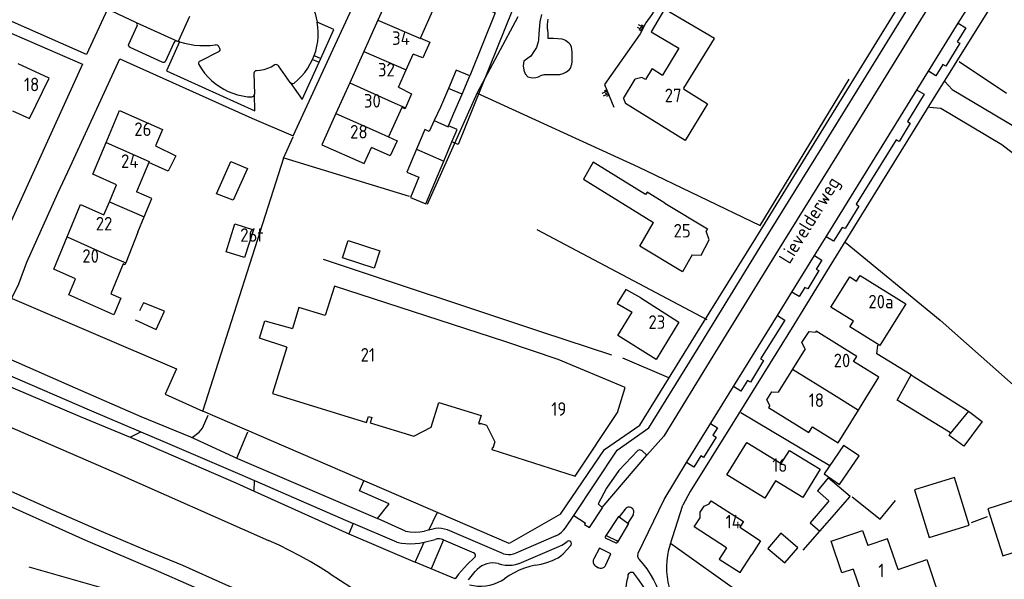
# Model space of a CAD drawing. Header units: metres. Extents: x 226218 to 240385, y 439369 to 449677.
# Tile 262 of 353: x 236493 to 236675, y 445084 to 445187. Entities that reach past the tile are written whole.
import ezdxf

# ---------------------------------------------------------------- set-up
doc = ezdxf.new("R2010")
doc.units = ezdxf.units.M
doc.header["$MEASUREMENT"] = 0
for name, color, linetype in [('BIJGEBOUW', 4, 'Continuous'), ('DAKRAND', 4, 'Continuous'), ('DAKRAND-BYG', 4, 'Continuous'), ('HEG', 253, 'Continuous'), ('HEK', 253, 'Continuous'), ('HOOFDGEBOUW', 4, 'Continuous'), ('HUISNUMMER', 253, 'Continuous'), ('KANTVERH', 253, 'Continuous'), ('KANTWATER', 153, 'Continuous'), ('MUUR', 253, 'Continuous'), ('OVLIJNOBJ', 253, 'Continuous'), ('RASTER', 253, 'Continuous'), ('STRAATNAAM', 253, 'Continuous'), ('TALUD', 253, 'Continuous'), ('TUSSENMUUR', 253, 'Continuous')]:
    doc.layers.add(name, color=color, linetype=linetype)
doc.styles.get("Standard").update_dxf_attribs({"font": 'iso.shx'})

# ---------------------------------------------------------------- blocks, each defined once
blk = doc.blocks.new('TA', base_point=(75009.5, 300012))
for p, q in [((75009.5, 300012.5), (75010, 300012.5)), ((75009.5, 300012.25), (75010.5, 300012.25)), ((75009.5, 300012), (75010, 300012)), ((75009.5, 300011.75), (75010.5, 300011.75)), ((75009.5, 300011.5), (75010, 300011.5))]:
    blk.add_line(p, q)

msp = doc.modelspace()

# ---------------------------------------------------------------- linework, layer by layer
at = {"layer": 'BIJGEBOUW'}
for p, q in [((236572.55, 445174.33), (236571.06, 445170.84)), ((236573.56, 445169.77), (236575.05, 445173.24))]:
    msp.add_line(p, q, dxfattribs=at)
for points in [[(236575.05, 445173.24), (236576.5, 445176.65), (236574, 445177.72), (236572.55, 445174.33)], [(236668.65, 445093.63), (236665.96, 445102.46), (236658.56, 445100.2), (236661.25, 445091.38), (236668.65, 445093.63)]]:
    msp.add_lwpolyline(points, dxfattribs=at)
at = {"layer": 'DAKRAND'}
for p, q in [((236604.85, 445172.47), (236605.23, 445171.57)), ((236515.23, 445147.77), (236512.97, 445142.09)), ((236648.24, 445114.93), (236649.56, 445117.1)), ((236646.84, 445112.63), (236648.24, 445114.93)), ((236643.18, 445090.69), (236647.75, 445092.26))]:
    msp.add_line(p, q, dxfattribs=at)
for points in [[(236615.99, 445174.37), (236621.68, 445183.53), (236612.41, 445188.98), (236609.98, 445184.77), (236615.04, 445181.75), (236612.05, 445176.81)], [(236567.36, 445183.6), (236569.08, 445182.85), (236567.8, 445179.96), (236566.06, 445180.69)], [(236610.12, 445178.01), (236608.89, 445175.99), (236608.25, 445176.36), (236607.03, 445176.04)], [(236563.32, 445174.57), (236565.71, 445173.36), (236564.62, 445170.76)], [(236564.62, 445170.76), (236564.55, 445170.59), (236563.96, 445170.8), (236561.5, 445165.4)], [(236561.5, 445165.4), (236561.48, 445165.37), (236563.08, 445164.63), (236561.76, 445161.86), (236558.32, 445163.4)], [(236518.5, 445163.71), (236522.21, 445161.85), (236520.83, 445159.05), (236517.23, 445160.64)], [(236612.47, 445153.14), (236609.24, 445155.19), (236608.92, 445154.71), (236599.28, 445160.69), (236597.48, 445157.54), (236610.37, 445149.54)], [(236617.55, 445143.6), (236619.19, 445143.56), (236620.69, 445146.39), (236620.11, 445147.99)], [(236512.97, 445142.09), (236512.84, 445141.76), (236512.51, 445141.9), (236510.24, 445136.39)], [(236608.04, 445135.62), (236605.26, 445137.2), (236603.67, 445134.59), (236606.43, 445132.99)], [(236542.7, 445126.56), (236537.68, 445128.23), (236538.67, 445131.4), (236543.77, 445130)], [(236638.38, 445126.23), (236637.75, 445127.39), (236639.1, 445129.45), (236640.31, 445129.32)], [(236631.87, 445115.74), (236631.29, 445116.84), (236632.22, 445118.27), (236633.42, 445118.24)], [(236619, 445095), (236619.02, 445096.04), (236619.74, 445097.16), (236620.69, 445097.61)], [(236647.75, 445092.26), (236648.98, 445092.67), (236649.93, 445089.89)], [(236647.23, 445085.54), (236645.17, 445084.84), (236643.18, 445090.69)], [(236623.86, 445089.48), (236622.51, 445087.4), (236626.37, 445084.91), (236628.54, 445088.26)]]:
    msp.add_lwpolyline(points, dxfattribs=at)
at = {"layer": 'DAKRAND-BYG'}
for p, q in [((236571.06, 445170.84), (236569.93, 445168.38)), ((236572.55, 445167.43), (236573.56, 445169.77)), ((236571.68, 445160.92), (236573.17, 445164.44)), ((236657.93, 445121.4), (236658.53, 445121.03)), ((236640.65, 445099.99), (236642.74, 445098.18)), ((236642.74, 445098.18), (236642.54, 445097.93)), ((236641.09, 445092.56), (236644.21, 445096.11))]:
    msp.add_line(p, q, dxfattribs=at)
for points in [[(236569.93, 445168.38), (236568.99, 445166.36), (236568.16, 445166.73), (236566.65, 445163.14)], [(236573.17, 445164.44), (236574.14, 445166.76), (236572.55, 445167.43)], [(236566.65, 445163.14), (236564.85, 445158.87), (236567.09, 445157.92), (236565.52, 445154.2), (236568.35, 445153.01), (236571.68, 445160.92)], [(236535.48, 445159.52), (236532.83, 445153.67), (236529.71, 445154.87), (236532.41, 445160.83), (236535.48, 445159.52)], [(236536.54, 445148.23), (236534.92, 445143.08), (236531.52, 445144.15), (236533.14, 445149.3), (236536.54, 445148.23)], [(236558.81, 445141.14), (236553.01, 445143.03), (236554.05, 445146.23), (236559.86, 445144.34), (236558.81, 445141.14)], [(236665.14, 445110.58), (236665.22, 445110.71), (236655.36, 445116.75), (236657.93, 445121.4)], [(236658.53, 445121.03), (236668.35, 445114.84), (236668.53, 445114.7)], [(236668.53, 445114.7), (236671.05, 445112.83), (236667.7, 445108.24), (236664.94, 445110.24), (236665.14, 445110.58)], [(236645.47, 445108.4), (236641.89, 445103.15), (236644.74, 445101.2), (236648.33, 445106.45), (236645.47, 445108.4)], [(236644.21, 445096.11), (236644.49, 445096.43), (236646.71, 445098.96), (236642.62, 445102.38), (236640.65, 445099.99)], [(236642.54, 445097.93), (236639.31, 445094.12), (236641.09, 445092.56)], [(236633.92, 445092.16), (236631.52, 445089.36), (236634.63, 445086.7), (236637.02, 445089.5), (236633.92, 445092.16)]]:
    msp.add_lwpolyline(points, dxfattribs=at)
at = {"layer": 'HEG'}
for p, q in [((236675.54, 445173.38), (236666.83, 445179.25)), ((236588.87, 445148.27), (236620.26, 445131.62)), ((236589.7, 445129.39), (236602.66, 445125.13)), ((236604.64, 445124.58), (236613.14, 445120.96)), ((236638.01, 445089.05), (236641.09, 445092.56)), ((236533.45, 445074.97), (236495.16, 445085.93))]:
    msp.add_line(p, q, dxfattribs=at)
for points in [[(236568.65, 445152.96), (236577.91, 445173.55), (236585.41, 445187.64)], [(236577.71, 445173.5), (236607.58, 445159.84), (236630.06, 445149.04), (236646.49, 445176.07)], [(236645.79, 445145.93), (236663.32, 445131.53), (236680.58, 445116.22), (236710.43, 445091.41)]]:
    msp.add_lwpolyline(points, dxfattribs=at)
at = {"layer": 'HEK'}
for p, q in [((236542.11, 445161.44), (236543.91, 445165.41)), ((236492, 445135.51), (236522.33, 445122.55)), ((236626.52, 445114.47), (236642.93, 445104.68)), ((236613.54, 445090.33), (236626.62, 445080.98))]:
    msp.add_line(p, q, dxfattribs=at)
for points in [[(236527.2, 445114.73), (236542.15, 445161.54), (236565.28, 445154.46)], [(236522.33, 445122.55), (236520.23, 445117.83), (236527.2, 445114.73)], [(236593.24, 445095.67), (236583.77, 445090.26), (236527.2, 445114.73)]]:
    msp.add_lwpolyline(points, dxfattribs=at)
at = {"layer": 'HOOFDGEBOUW'}
for p, q in [((236567.36, 445183.6), (236569.91, 445189.28)), ((236559.52, 445186.97), (236556.92, 445181.18)), ((236556.92, 445181.18), (236554.32, 445175.36)), ((236564.74, 445177.75), (236566.06, 445180.69)), ((236498.82, 445176.25), (236493.13, 445178.86)), ((236563.32, 445174.57), (236564.74, 445177.75)), ((236610.12, 445178.01), (236612.05, 445176.81)), ((236554.32, 445175.36), (236551.77, 445169.68)), ((236604.85, 445172.47), (236607.03, 445176.04)), ((236519.76, 445166.73), (236518.5, 445163.71)), ((236517.23, 445160.64), (236514.99, 445155.24)), ((236509.97, 445153.39), (236511.28, 445156.53)), ((236508.97, 445150.97), (236509.97, 445153.39)), ((236515.23, 445147.77), (236516.4, 445150.61)), ((236638.38, 445126.23), (236636.04, 445122.46)), ((236636.04, 445122.46), (236633.42, 445118.24)), ((236630.16, 445090.77), (236628.54, 445088.26))]:
    msp.add_line(p, q, dxfattribs=at)
for points in [[(236566.64, 445190.98), (236562.2, 445192.97), (236559.52, 445186.97)], [(236492.06, 445170.22), (236495.24, 445168.76), (236498.82, 445176.25)], [(236615.99, 445174.37), (236615.92, 445174.25), (236620.35, 445171.5), (236616.24, 445164.74), (236605.23, 445171.57)], [(236509.36, 445164.36), (236511.81, 445170.26), (236519.76, 445166.73)], [(236551.77, 445169.68), (236549.2, 445163.94), (236556.99, 445160.45), (236558.32, 445163.4)], [(236511.28, 445156.53), (236506.92, 445158.47), (236509.36, 445164.36)], [(236516.4, 445150.61), (236517.81, 445153.99), (236514.99, 445155.24)], [(236502.17, 445146.92), (236504.65, 445152.89), (236508.97, 445150.97)], [(236612.47, 445153.14), (236620.33, 445148.39), (236620.11, 445147.99)], [(236617.55, 445143.6), (236615.72, 445140.46), (236607.85, 445145.22), (236610.37, 445149.54)], [(236503.72, 445139.14), (236499.69, 445140.93), (236502.17, 445146.92)], [(236510.24, 445136.39), (236512.07, 445135.58), (236510.79, 445132.51), (236502.49, 445136.19), (236503.72, 445139.14)], [(236656.94, 445134.54), (236652.17, 445126.86), (236646.66, 445130.28), (236647.32, 445131.33), (236643.12, 445133.93), (236646.61, 445139.54), (236647.88, 445138.75), (236648.51, 445139.77), (236656.94, 445134.54)], [(236542.7, 445126.56), (236540.06, 445118), (236557.42, 445112.63), (236557.77, 445113.73), (236558.4, 445113.52), (236558.1, 445112.57), (236566.17, 445110.08), (236569.35, 445111.73), (236570.78, 445116.34), (236578.59, 445113.94), (236578.1, 445112.42), (236578.37, 445112.34), (236578.41, 445112.48), (236579.55, 445112.1), (236581.13, 445109.03), (236580.76, 445107.89), (236580.62, 445107.93), (236580.53, 445107.66), (236595.94, 445102.72), (236603.72, 445114.49), (236605.19, 445119.06), (236592.81, 445124.27), (236582.93, 445127.61), (236551.49, 445137.79), (236549.82, 445132.36), (236544.96, 445133.86), (236543.77, 445130)], [(236608.04, 445135.62), (236615.09, 445131.15), (236610.87, 445124.23), (236603.83, 445128.7), (236606.43, 445132.99)], [(236649.56, 445117.1), (236651.99, 445121), (236647.32, 445123.9), (236647.9, 445124.84), (236640.42, 445129.49), (236640.31, 445129.32)], [(236631.87, 445115.74), (236631.64, 445115.38), (236639.09, 445110.76), (236639.73, 445111.8), (236644.49, 445108.84), (236646.84, 445112.63)], [(236641.15, 445103.99), (236637.93, 445098.74), (236632.9, 445101.83), (236630.94, 445098.64), (236623.92, 445102.95), (236627.61, 445108.95), (236633.97, 445105.04), (236635.47, 445107.47), (236641.15, 445103.99)], [(236691.14, 445093.2), (236688.35, 445101.91), (236672.07, 445096.7), (236674.86, 445087.99), (236691.14, 445093.2)], [(236620.69, 445097.61), (236621.05, 445098.18), (236626.99, 445094.34), (236626.3, 445093.27), (236630.16, 445090.77)], [(236623.86, 445089.48), (236617.91, 445093.32), (236619, 445095)], [(236655.54, 445085.49), (236653.61, 445091.14), (236649.93, 445089.89)], [(236655.54, 445085.49), (236660.82, 445087.29), (236662.71, 445081.75), (236657.44, 445079.95)], [(236647.23, 445085.54), (236650.17, 445076.91), (236657.61, 445079.45)]]:
    msp.add_lwpolyline(points, dxfattribs=at)
at = {"layer": 'KANTVERH'}
for p, q in [((236666.65, 445186.36), (236669.33, 445190.69)), ((236514.89, 445186.5), (236522.69, 445183.01)), ((236524.74, 445187.62), (236522.69, 445183.01)), ((236661.17, 445177.5), (236666.65, 445186.36)), ((236513.56, 445182.53), (236515.09, 445185.88)), ((236521.86, 445182.77), (236520.34, 445179.39)), ((236522.69, 445183.01), (236522.5, 445183.07)), ((236522.89, 445182.95), (236522.69, 445183.01)), ((236519.71, 445179.17), (236513.78, 445181.89)), ((236530.09, 445181.1), (236526.69, 445179.39)), ((236530.12, 445182.14), (236530.3, 445181.77)), ((236547.47, 445179.69), (236547.76, 445180.4)), ((236547.47, 445179.69), (236548.67, 445179.16)), ((236547.76, 445180.4), (236548.99, 445179.86)), ((236548.67, 445179.16), (236548.99, 445179.86)), ((236526.47, 445178.72), (236526.96, 445177.92)), ((236536.64, 445177.14), (236536.74, 445173.27)), ((236537.76, 445177.65), (236537.1, 445177.59)), ((236540.52, 445178.68), (236539.83, 445178.28)), ((236543.36, 445175.42), (236541.17, 445178.51)), ((236642.27, 445146.94), (236661.17, 445177.5)), ((236535.47, 445172.8), (236536.26, 445172.76)), ((236640.11, 445143.45), (236642.27, 445146.94)), ((236549.4, 445142.78), (236589.7, 445129.39)), ((236635.94, 445136.72), (236640.11, 445143.45)), ((236633.26, 445132.38), (236635.94, 445136.72)), ((236625.15, 445119.26), (236633.26, 445132.38)), ((236616.48, 445105.25), (236625.15, 445119.26)), ((236485.08, 445114.61), (236510.72, 445103.49)), ((236513.77, 445109.89), (236515.75, 445110.9)), ((236533.51, 445106.02), (236535.54, 445110.88)), ((236600.94, 445096.93), (236609.15, 445106.61)), ((236510.72, 445103.49), (236539.32, 445090.83)), ((236536.68, 445099.92), (236536.75, 445101.89)), ((236536.75, 445101.89), (236554.97, 445093.95)), ((236556.15, 445099.97), (236556.95, 445101.86)), ((236536.68, 445099.92), (236554.16, 445092.07)), ((236561.61, 445097.62), (236556.15, 445099.97)), ((236559.44, 445094.89), (236561.61, 445097.62)), ((236613.44, 445090.04), (236615.8, 445097.38)), ((236568.94, 445092.73), (236570.47, 445095.91)), ((236594.18, 445093.18), (236595.68, 445095.45)), ((236605.16, 445096.62), (236604.04, 445095.18)), ((236604.04, 445095.18), (236605.67, 445094.04)), ((236606.61, 445095.54), (236605.67, 445094.04)), ((236554.97, 445093.95), (236554.16, 445092.07)), ((236563.04, 445090.52), (236554.97, 445093.95)), ((236564.63, 445092.54), (236559.44, 445094.89)), ((236554.16, 445092.07), (236566.43, 445086.85)), ((236570.18, 445093.04), (236568.15, 445092.54)), ((236582.68, 445088.39), (236572.37, 445092.78)), ((236592.35, 445091.69), (236585, 445088.48)), ((236601.76, 445091.66), (236603.59, 445090.83)), ((236566.43, 445086.85), (236568.04, 445090.51)), ((236568.04, 445090.51), (236570.09, 445091.04)), ((236571.66, 445090.97), (236569.35, 445085.58)), ((236571.66, 445090.97), (236577.22, 445088.56)), ((236585.57, 445086.55), (236592.94, 445089.74)), ((236593.7, 445088.38), (236595.11, 445089.91)), ((236601.58, 445091.24), (236603.41, 445090.4)), ((236569.35, 445085.58), (236566.43, 445086.85)), ((236576.08, 445086.47), (236574.43, 445084.61)), ((236577.22, 445087.56), (236576.08, 445086.47)), ((236599.71, 445086.09), (236600.3, 445085.79)), ((236599.72, 445086.09), (236600.23, 445085.8)), ((236550.7, 445084.66), (236554.53, 445082.19)), ((236573.76, 445083.74), (236569.35, 445085.58)), ((236574.43, 445084.61), (236573.76, 445083.74)), ((236576.22, 445083.57), (236577.5, 445085.11))]:
    msp.add_line(p, q, dxfattribs=at)
for points in [[(236719.02, 445284.45), (236715.53, 445278.5), (236704.46, 445259.72), (236693.03, 445241.15), (236679.65, 445219.45), (236670.15, 445204.01), (236657.59, 445183.64), (236644.14, 445161.84), (236633.3, 445144.27), (236621.36, 445124.87), (236612.27, 445110.1), (236609.15, 445106.61)], [(236595.68, 445095.45), (236603.7, 445107.53), (236609.55, 445111.61), (236618.64, 445126.38), (236630.57, 445145.78), (236641.49, 445163.35), (236654.86, 445185.1), (236667.33, 445205.27), (236690.26, 445242.53), (236701.86, 445261.3), (236706.24, 445268.68), (236710.39, 445276.85), (236707.25, 445280.66), (236703.29, 445283.33)], [(236593.24, 445095.67), (236601.36, 445107.61), (236607.9, 445112.12), (236618.93, 445130.02), (236629.26, 445146.68), (236657.67, 445192.76), (236657.96, 445192.58), (236675.96, 445221.83), (236689.1, 445243.23), (236700.7, 445262.01), (236705.06, 445269.39)], [(236721.94, 445266.04), (236711.71, 445249.43), (236704.15, 445237.3), (236683.29, 445203.42), (236676.04, 445191.7), (236674.61, 445192.66), (236669.76, 445184.86), (236662.01, 445172.38), (236642.81, 445141.3), (236636.27, 445130.68), (236624.94, 445112.33), (236617.16, 445099.88), (236615.8, 445097.38)], [(236486.53, 445137.74), (236484.69, 445133.49), (236490.05, 445131.74), (236493.25, 445138.24), (236494.75, 445142.21), (236500.45, 445154.96), (236502.71, 445159.87), (236511.91, 445179.81), (236536.27, 445168.86), (236543.86, 445165.55), (236551.27, 445181.58), (236559.07, 445198.5)], [(236559.07, 445198.5), (236581.19, 445188.29), (236576.5, 445176.65)], [(236509.63, 445189), (236505.75, 445180.58), (236489.97, 445187.53), (236493.83, 445195.87)], [(236496.36, 445195.31), (236514.8, 445186.54), (236514.89, 445186.5)], [(236545.89, 445191.91), (236546.4, 445191.23), (236546.86, 445190.51), (236547.27, 445189.77), (236547.62, 445188.99), (236547.92, 445188.19), (236548.16, 445187.38), (236548.33, 445186.54)], [(236582.24, 445189.78), (236584.36, 445188.83), (236574.35, 445163.96), (236573.17, 445164.44)], [(236515.09, 445185.88), (236515.13, 445186.05), (236515.11, 445186.23), (236515.02, 445186.39), (236514.89, 445186.5)], [(236547.76, 445180.4), (236548.04, 445181.24), (236548.26, 445182.11), (236548.41, 445182.99), (236548.49, 445183.88), (236548.51, 445184.77), (236548.45, 445185.66), (236548.33, 445186.54)], [(236548.99, 445179.86), (236551.42, 445185.19), (236548.33, 445186.54)], [(236666.65, 445186.36), (236668.03, 445185.5), (236666.46, 445182.96), (236666.96, 445182.67), (236664.34, 445178.45), (236663.77, 445178.75), (236662.5, 445176.68), (236661.17, 445177.5)], [(236487.2, 445181.6), (236489.08, 445185.69), (236505, 445178.84), (236490.59, 445147.09), (236486.53, 445137.74)], [(236513.78, 445181.89), (236513.63, 445182), (236513.54, 445182.16), (236513.51, 445182.35), (236513.56, 445182.53)], [(236522.89, 445182.95), (236520.52, 445177.59), (236536.78, 445170.18), (236536.74, 445173.27)], [(236522.5, 445183.07), (236522.31, 445183.09), (236522.12, 445183.04), (236521.96, 445182.93), (236521.86, 445182.77)], [(236522.89, 445182.95), (236523.81, 445182.69), (236524.75, 445182.49), (236525.7, 445182.34), (236526.65, 445182.27), (236527.61, 445182.25), (236528.57, 445182.29), (236529.52, 445182.4)], [(236529.52, 445182.4), (236529.7, 445182.42), (236529.87, 445182.38), (236530.02, 445182.28), (236530.12, 445182.14)], [(236530.3, 445181.77), (236530.36, 445181.59), (236530.34, 445181.39), (236530.24, 445181.22), (236530.09, 445181.1)], [(236520.34, 445179.39), (236520.23, 445179.24), (236520.08, 445179.14), (236519.89, 445179.12), (236519.71, 445179.17)], [(236526.69, 445179.39), (236526.56, 445179.31), (236526.46, 445179.18), (236526.41, 445179.03), (236526.41, 445178.87), (236526.47, 445178.72)], [(236541.17, 445178.51), (236541.04, 445178.64), (236540.87, 445178.71), (236540.69, 445178.73), (236540.52, 445178.68)], [(236543.36, 445175.42), (236545.53, 445172.3), (236548.67, 445179.16)], [(236544.07, 445175.32), (236544.77, 445175.93), (236545.43, 445176.59), (236546.03, 445177.3), (236546.57, 445178.06), (236547.05, 445178.85), (236547.47, 445179.69)], [(236526.96, 445177.92), (236527.51, 445177.17), (236528.12, 445176.47), (236528.79, 445175.82), (236529.5, 445175.22), (236530.26, 445174.68), (236531.06, 445174.2), (236531.89, 445173.78), (236532.75, 445173.43), (236533.64, 445173.15), (236534.55, 445172.94), (236535.47, 445172.8)], [(236537.1, 445177.59), (236536.93, 445177.55), (236536.79, 445177.45), (236536.69, 445177.31), (236536.64, 445177.14)], [(236539.83, 445178.28), (236539.17, 445177.99), (236538.47, 445177.78), (236537.76, 445177.65)], [(236543.36, 445175.42), (236543.51, 445175.3), (236543.69, 445175.24), (236543.89, 445175.25), (236544.07, 445175.32)], [(236664.18, 445175.61), (236665.51, 445174.12), (236681.58, 445164.58), (236686.4, 445164.26), (236703.21, 445153.93), (236702.55, 445150.25)], [(236659.03, 445174.04), (236660.33, 445173.24), (236657.26, 445168.21), (236657.76, 445167.91), (236655.71, 445164.5), (236655.17, 445164.85), (236647.82, 445152.93), (236648.32, 445152.58), (236645.74, 445148.43), (236645.2, 445148.67), (236643.61, 445146.11), (236642.27, 445146.94)], [(236536.26, 445172.76), (236536.45, 445172.81), (236536.6, 445172.92), (236536.7, 445173.09), (236536.74, 445173.27)], [(236661.33, 445170.9), (236663.42, 445170.7), (236674.67, 445164), (236681.12, 445159.01), (236684.2, 445160.15), (236685.05, 445161.44), (236685.55, 445161.58), (236685.85, 445161.58), (236692.84, 445157.44), (236695.91, 445155.59), (236696.9, 445154.69), (236697.6, 445153.99), (236698.09, 445153.2), (236698.22, 445152.36)], [(236398.78, 445166.1), (236409.85, 445161.05), (236422.5, 445155.55), (236437.79, 445148.84), (236453.86, 445141.69), (236467.25, 445135.39), (236479.81, 445129.68), (236491.22, 445124.48), (236503.67, 445119.03), (236515.78, 445113.72), (236524.91, 445109.97), (236533.64, 445105.97), (236559.44, 445094.89)], [(236397.81, 445163.75), (236408.3, 445158.82), (236423.19, 445152.37), (236438.92, 445145.41), (236455.83, 445137.71), (236473.55, 445129.6), (236491.16, 445121.5), (236506.24, 445114.94), (236515.75, 445110.9)], [(236403.63, 445158.94), (236414.9, 445154.03), (236425.71, 445149.23), (236439.06, 445143.13), (236448.83, 445138.67), (236458.41, 445134.27), (236470.96, 445128.52), (236481.97, 445123.52), (236492.14, 445119.01), (236504.55, 445113.71), (236513.77, 445109.89)], [(236640.11, 445143.45), (236641.48, 445142.6), (236640.43, 445140.97), (236640.93, 445140.69), (236638.85, 445137.3), (236638.33, 445137.58), (236637.3, 445135.88), (236635.94, 445136.72)], [(236394.45, 445139.06), (236397.41, 445137.79), (236414.52, 445130.34), (236430.75, 445123.48), (236446.82, 445116.37), (236464.19, 445108.87), (236480.22, 445101.96), (236491.48, 445097.2), (236505.57, 445090.9), (236518.97, 445085.14), (236530.18, 445080.24), (236541.29, 445075.53), (236552.51, 445070.58), (236562.28, 445066.28), (236562.97, 445065.98)], [(236633.26, 445132.38), (236634.64, 445131.52), (236630.16, 445124.39), (236630.71, 445124.05), (236628.27, 445120.08), (236627.72, 445120.4), (236626.51, 445118.42), (236625.15, 445119.26)], [(236429.24, 445127.05), (236434.03, 445125.01), (236445.54, 445120), (236456.16, 445115.45), (236465.29, 445111.49), (236473.68, 445107.79), (236483.15, 445103.69), (236490.55, 445100.49), (236499.58, 445096.43), (236508.46, 445092.58), (236516.59, 445089.08), (236523.44, 445086.27), (236531.38, 445082.72), (236542.69, 445077.87), (236555.49, 445072.31), (236564.23, 445068.56)], [(236525.23, 445109.84), (236526.55, 445110.81), (236527.15, 445111.6), (236528.2, 445113.98)], [(236620.92, 445112.43), (236622.21, 445111.64), (236621.36, 445110.27), (236621.96, 445109.92), (236619.62, 445106.14), (236619.13, 445106.45), (236617.82, 445104.39), (236616.48, 445105.25)], [(236513.77, 445109.89), (236515.81, 445109.05), (236533.28, 445101.45), (236536.68, 445099.92)], [(236515.75, 445110.9), (236520.23, 445108.99), (236532.74, 445103.63), (236536.75, 445101.89)], [(236609.15, 445106.61), (236608.27, 445107.41), (236607.86, 445107.57), (236607.51, 445107.43), (236603.97, 445103.75), (236601.69, 445100.47), (236600.2, 445097.6), (236600.94, 445096.93)], [(236607.69, 445087.38), (236607.51, 445087.9), (236607.58, 445088.47), (236612.36, 445098.37), (236616.48, 445105.25)], [(236606.39, 445096.82), (236606.18, 445096.92), (236605.96, 445096.97), (236605.73, 445096.96), (236605.52, 445096.9), (236605.32, 445096.78), (236605.16, 445096.62)], [(236595.68, 445095.45), (236597.79, 445094.07), (236597.64, 445093.77), (236598.56, 445093.22), (236600.98, 445096.89), (236600.94, 445096.93)], [(236604.04, 445095.18), (236603.93, 445095.28), (236601.54, 445091.61)], [(236606.61, 445095.54), (236606.71, 445095.75), (236606.76, 445095.99), (236606.74, 445096.22), (236606.68, 445096.45), (236606.55, 445096.66), (236606.39, 445096.82)], [(236605.67, 445094.04), (236605.8, 445093.95), (236603.72, 445090.52)], [(236564.63, 445092.54), (236565.51, 445092.43), (236566.39, 445092.39), (236567.28, 445092.43), (236568.15, 445092.54)], [(236572.37, 445092.78), (236571.84, 445092.95), (236571.29, 445093.05), (236570.74, 445093.08), (236570.18, 445093.04)], [(236592.35, 445091.69), (236592.87, 445091.96), (236593.36, 445092.31), (236593.8, 445092.71), (236594.18, 445093.17)], [(236601.54, 445091.61), (236601.48, 445091.53), (236601.46, 445091.41), (236601.5, 445091.31), (236601.58, 445091.24)], [(236601.76, 445091.66), (236601.65, 445091.66), (236601.54, 445091.61)], [(236550.7, 445084.66), (236548.88, 445085.82), (236547.02, 445086.93), (236545.14, 445087.99), (236543.23, 445088.99), (236541.28, 445089.94), (236539.32, 445090.83)], [(236563.04, 445090.52), (236563.86, 445090.36), (236564.7, 445090.26), (236565.54, 445090.22), (236566.38, 445090.25), (236567.21, 445090.34), (236568.04, 445090.51)], [(236571.66, 445090.97), (236571.28, 445091.07), (236570.88, 445091.12), (236570.48, 445091.11), (236570.09, 445091.04)], [(236592.94, 445089.74), (236593.47, 445089.99), (236593.96, 445090.28), (236594.43, 445090.62)], [(236595.11, 445089.91), (236595.21, 445090.06), (236595.24, 445090.24), (236595.21, 445090.43), (236595.11, 445090.58), (236594.96, 445090.69), (236594.78, 445090.74), (236594.59, 445090.71), (236594.43, 445090.62)], [(236603.41, 445090.4), (236603.53, 445090.38), (236603.65, 445090.42), (236603.72, 445090.52)], [(236603.72, 445090.52), (236603.74, 445090.64), (236603.69, 445090.76), (236603.59, 445090.83)], [(236613.44, 445090.04), (236613.17, 445089.08), (236612.96, 445088.1), (236612.84, 445087.1), (236612.78, 445086.11), (236612.8, 445085.11), (236612.89, 445084.11), (236613.06, 445083.12), (236613.3, 445082.15), (236613.61, 445081.2)], [(236577.22, 445087.56), (236577.37, 445087.66), (236577.48, 445087.8), (236577.54, 445087.97), (236577.54, 445088.15), (236577.48, 445088.32), (236577.37, 445088.46), (236577.22, 445088.56)], [(236582.68, 445088.39), (236583.14, 445088.29), (236583.61, 445088.25), (236584.08, 445088.27), (236584.55, 445088.34), (236585, 445088.48)], [(236591.73, 445087.11), (236592.27, 445087.35), (236592.78, 445087.64), (236593.26, 445087.98), (236593.7, 445088.38)], [(236601.58, 445086.31), (236602.53, 445088.39), (236600.43, 445089.38), (236599.36, 445087.42)], [(236581.74, 445086.57), (236581.23, 445086.66), (236580.7, 445086.69), (236580.17, 445086.64), (236579.66, 445086.54), (236579.16, 445086.36), (236578.69, 445086.13), (236578.25, 445085.84), (236577.85, 445085.5), (236577.5, 445085.11)], [(236581.74, 445086.57), (236582.36, 445086.39), (236583, 445086.28), (236583.65, 445086.24), (236584.3, 445086.27), (236584.94, 445086.37), (236585.56, 445086.55)], [(236588.56, 445086.28), (236587.55, 445086.03), (236586.56, 445085.71), (236585.6, 445085.32), (236584.66, 445084.86), (236583.76, 445084.34), (236582.9, 445083.75)], [(236588.56, 445086.28), (236589.64, 445086.48), (236590.7, 445086.76), (236591.73, 445087.11)], [(236599.36, 445087.42), (236599.28, 445087.19), (236599.25, 445086.94), (236599.28, 445086.69), (236599.38, 445086.46), (236599.52, 445086.26), (236599.71, 445086.09)], [(236600.3, 445085.79), (236600.55, 445085.72), (236600.8, 445085.72), (236601.05, 445085.79), (236601.27, 445085.91), (236601.45, 445086.09), (236601.58, 445086.31)], [(236607.69, 445087.38), (236608.45, 445086.49), (236609.15, 445085.57), (236609.8, 445084.6), (236610.39, 445083.59), (236610.91, 445082.55), (236611.37, 445081.48), (236611.77, 445080.38)], [(236606.74, 445084.81), (236606.55, 445084.9), (236606.34, 445084.93), (236606.13, 445084.9), (236605.94, 445084.81), (236605.79, 445084.67), (236605.68, 445084.49), (236605.63, 445084.28), (236605.64, 445084.07)], [(236611.95, 445069.67), (236611.96, 445070.93), (236611.89, 445072.19), (236611.76, 445073.44), (236611.56, 445074.68), (236611.28, 445075.91), (236610.94, 445077.12), (236610.53, 445078.31), (236610.05, 445079.48), (236609.51, 445080.62), (236608.91, 445081.72), (236608.24, 445082.79), (236607.52, 445083.82), (236606.74, 445084.81)], [(236576.44, 445082.64), (236577.18, 445082.49), (236577.92, 445082.4), (236578.67, 445082.39), (236579.42, 445082.45), (236580.16, 445082.58), (236580.88, 445082.77), (236581.58, 445083.04), (236582.26, 445083.36), (236582.9, 445083.75)], [(236605.64, 445084.07), (236605.45, 445083.41), (236605.32, 445082.74), (236605.26, 445082.06), (236605.26, 445081.37), (236605.32, 445080.69), (236605.44, 445080.01), (236605.63, 445079.35)]]:
    msp.add_lwpolyline(points, dxfattribs=at)
at = {"layer": 'KANTWATER'}
for points in [[(236589.74, 445187.97), (236589.44, 445186.63), (236589.23, 445184.49), (236589.18, 445183.3), (236589.08, 445182.95), (236588.78, 445181.91), (236588.33, 445181.16), (236587.78, 445180.27), (236587.13, 445179.83), (236586.43, 445179.38)], [(236590.83, 445185.28), (236590.83, 445186.12), (236590.98, 445187.12)], [(236590.83, 445185.28), (236590.87, 445184.34), (236590.87, 445183.59)], [(236590.86, 445183.59), (236591.91, 445183.59), (236592.76, 445183.58), (236593.5, 445183.48), (236594.15, 445183.23), (236594.69, 445182.83), (236594.94, 445182.58), (236595.19, 445181.99), (236595.33, 445180.99), (236595.33, 445180.1), (236595.33, 445179.35), (236595.28, 445178.66)], [(236586.43, 445179.38), (236586.33, 445178.49), (236586.43, 445177.69), (236586.73, 445177.05), (236587.17, 445176.5), (236588.06, 445176.3), (236588.66, 445176.34), (236589.16, 445176.49), (236589.61, 445176.74), (236590.2, 445176.93), (236590.95, 445176.93), (236591.59, 445176.93), (236592.44, 445176.93), (236593.08, 445176.93), (236593.73, 445177.07), (236594.33, 445177.37), (236594.83, 445177.77), (236595.13, 445178.16), (236595.28, 445178.66)]]:
    msp.add_lwpolyline(points, dxfattribs=at)
at = {"layer": 'MUUR'}
msp.add_line((236669.08, 445094.17), (236672.06, 445095.25), dxfattribs=at)
msp.add_lwpolyline([(236514.74, 445131.56), (236518.61, 445129.81), (236520.11, 445133.18), (236516.29, 445134.74), (236515.54, 445133.25)], dxfattribs=at)
at = {"layer": 'OVLIJNOBJ'}
msp.add_lwpolyline([(236616.17, 445189.18), (236615.23, 445189.58), (236614.14, 445190.13), (236613.15, 445190.58), (236612, 445190.93), (236611.31, 445190.48), (236611.06, 445189.69), (236610.71, 445189.09), (236610.51, 445188.75), (236610.11, 445187.96), (236608.96, 445186.42), (236607.96, 445184.43), (236601.37, 445175.07), (236603.1, 445170.89)], dxfattribs=at)
at = {"layer": 'RASTER'}
for points in [[(236657.93, 445121.4), (236651.59, 445125.28), (236651.79, 445126.91)], [(236647.04, 445098.91), (236652.24, 445094.77), (236655.03, 445098.24)]]:
    msp.add_lwpolyline(points, dxfattribs=at)
at = {"layer": 'TUSSENMUUR'}
for p, q in [((236556.92, 445181.18), (236564.74, 445177.75)), ((236554.32, 445175.36), (236562.11, 445171.88)), ((236575.05, 445173.24), (236572.55, 445174.33)), ((236562.11, 445171.88), (236564.62, 445170.76)), ((236551.77, 445169.68), (236559.59, 445166.24)), ((236569.93, 445168.38), (236572.47, 445167.24)), ((236559.59, 445166.24), (236561.5, 445165.4)), ((236572.47, 445167.24), (236572.55, 445167.43)), ((236566.65, 445163.14), (236571.68, 445160.92)), ((236509.97, 445153.39), (236516.4, 445150.61)), ((236502.17, 445146.92), (236510.24, 445143.31)), ((236510.24, 445143.31), (236512.97, 445142.09)), ((236636.04, 445122.46), (236643.64, 445117.77)), ((236643.64, 445117.77), (236648.24, 445114.93)), ((236668.53, 445114.7), (236665.14, 445110.58))]:
    msp.add_line(p, q, dxfattribs=at)
for points in [[(236559.52, 445186.97), (236567.36, 445183.58), (236567.36, 445183.6)], [(236509.36, 445164.36), (236517.31, 445160.84), (236517.23, 445160.64)]]:
    msp.add_lwpolyline(points, dxfattribs=at)

# ---------------------------------------------------------------- block references
at = {"layer": 'TALUD', "rotation": 152.9743}
msp.add_blockref('TA', (236608.42, 445185.37), dxfattribs=at)
at = {"layer": 'TALUD', "xscale": 1.09, "yscale": 1.09, "rotation": 203.9732}
msp.add_blockref('TA', (236601.98, 445173.57), dxfattribs=at)

# ---------------------------------------------------------------- texts
at = {"layer": 'HUISNUMMER'}
for s, p in [('34', (236562.14, 445182.37)), ('32', (236559.53, 445176.54)), ('18', (236494.2, 445173.81)), ('30', (236556.94, 445170.79)), ('27', (236612.46, 445171.79)), ('26', (236514.56, 445165.55)), ('28', (236554.4, 445165.08)), ('24', (236512.11, 445159.65)), ('22', (236507.45, 445148.1)), ('26t', (236534.11, 445146)), ('25', (236614.09, 445146.8)), ('20', (236504.97, 445142.13)), ('20a', (236650.05, 445133.7)), ('23', (236609.46, 445129.92)), ('21', (236556.33, 445123.87)), ('20', (236643.64, 445122.83)), ('18', (236639.04, 445115.5)), ('19', (236591.53, 445113.86)), ('16', (236632.32, 445103.51)), ('14', (236623.7, 445093.06)), ('1', (236651.89, 445084.03))]:
    msp.add_text(s, height=2.5, dxfattribs=at).set_placement(p)
at = {"layer": 'STRAATNAAM'}
msp.add_text('Lievelderweg', height=2.5, rotation=58.3287, dxfattribs=at).set_placement((236635.49, 445141.74))

doc.saveas('drawing.dxf')
